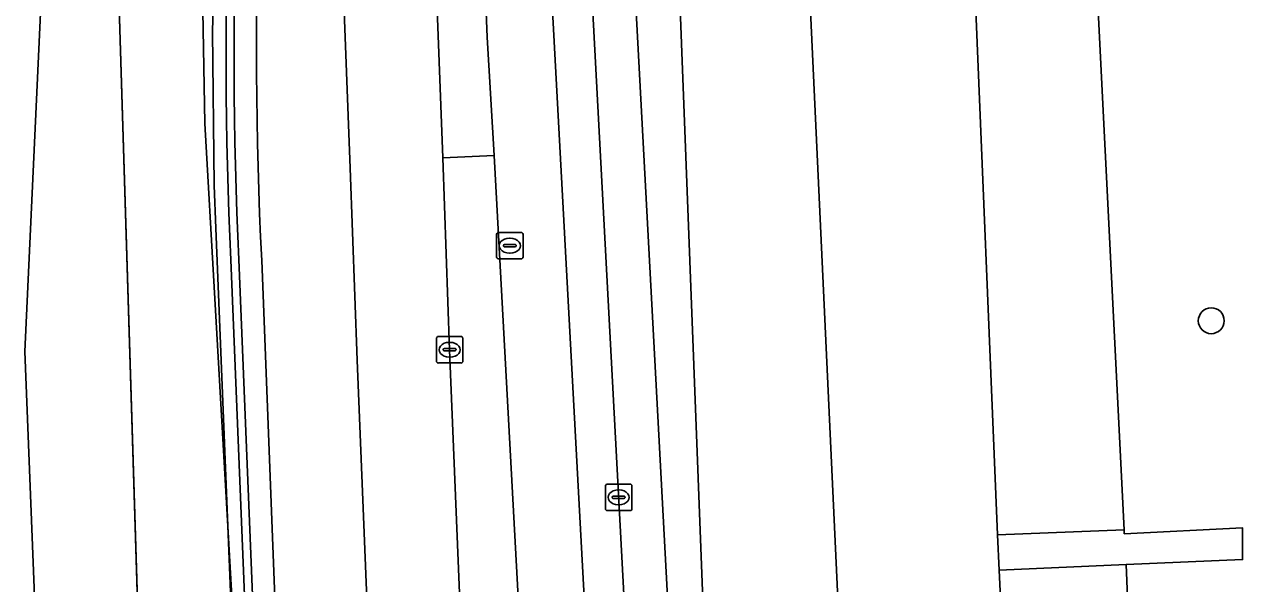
# Model space of a CAD drawing. Extents: x 159262 to 160143, y 383399 to 384319.
# Drawn here: x 159262.15 to 159308.93, y 384080.55 to 384101.64 of the extents above; entities that cross this region are included whole.
import ezdxf

# ---------------------------------------------------------------- set-up
doc = ezdxf.new("R2010")
doc.units = 0
for name, color, linetype in [('IMGEO_Berm_groen', 7, 'Continuous'), ('IMGEO_Berm_open', 7, 'Continuous'), ('IMGEO_Boom', 7, 'Continuous'), ('IMGEO_Erf', 7, 'Continuous'), ('IMGEO_Groenvoorziening', 7, 'Continuous'), ('IMGEO_Haag', 7, 'Continuous'), ('IMGEO_Kolk', 7, 'Continuous'), ('IMGEO_Lijnafwatering', 7, 'Continuous'), ('IMGEO_Muur', 7, 'Continuous'), ('IMGEO_Pand', 7, 'Continuous'), ('IMGEO_Parkeervlak_open', 7, 'Continuous'), ('IMGEO_Rijbaan_lokaal_gesloten', 7, 'Continuous'), ('IMGEO_Rijbaan_lokaal_open', 7, 'Continuous'), ('IMGEO_Rijbaan_regionaal_gesloten', 7, 'Continuous'), ('IMGEO_Rioolput', 7, 'Continuous'), ('IMGEO_Voetpad_open', 7, 'Continuous')]:
    doc.layers.add(name, color=color, linetype=linetype)

msp = doc.modelspace()

# ---------------------------------------------------------------- linework, layer by layer
at = {"layer": 'IMGEO_Berm_groen'}
msp.add_lwpolyline([(159277.431, 384109.803), (159277.933, 384096.612), (159279.871, 384096.698), (159279.61, 384101.167), (159279.367, 384107.188)], dxfattribs=at)
at = {"layer": 'IMGEO_Berm_open'}
for points in [[(159279.871, 384096.698), (159277.933, 384096.612), (159278.195, 384089.367), (159279.07, 384067.925), (159279.802, 384048.459), (159279.948, 384046.159)], [(159280.679, 384046.241), (159281.8, 384058.276), (159281.8, 384061.276), (159279.871, 384096.698)], [(159270.232, 384092.774), (159272.824, 384029.103), (159274.683, 384028.995)], [(159272.95, 384044.75), (159271.099, 384092.743)]]:
    msp.add_lwpolyline(points, dxfattribs=at)
for centre, radius, start, end in [((159423.337, 384100.23), 153.287, 172.18571, 182.78791), ((159419.61, 384100.454), 148.711, 172.08963, 182.97221)]:
    msp.add_arc(centre, radius, start, end, dxfattribs=at)
at = {"layer": 'IMGEO_Boom'}
msp.add_circle((159306.964, 384090.463), 0.489, dxfattribs=at)
at = {"layer": 'IMGEO_Erf'}
msp.add_lwpolyline([(159300.074, 384115.176), (159299.817, 384114.324), (159299.609, 384113.458), (159299.451, 384112.582), (159304.124, 384111.788), (159303.736, 384109.384), (159302.468, 384109.593), (159301.999, 384106.727), (159303.248, 384106.533), (159302.595, 384104.195), (159303.673, 384082.569), (159303.68, 384082.419), (159308.139, 384082.644), (159308.145, 384081.443), (159303.755, 384081.254), (159304.439, 384064.213), (159299.763, 384064.031), (159300.106, 384054.891), (159298.193, 384052.013), (159294.164, 384051.826), (159289.065, 384051.59), (159289.808, 384035.68), (159288.799, 384035.625), (159288.815, 384035.328)], dxfattribs=at)
msp.add_arc((159283.186, 384094.74), 33.9, 0.9173, 59.1682, dxfattribs=at)
at = {"layer": 'IMGEO_Groenvoorziening'}
msp.add_lwpolyline([(159288.782, 384117.294), (159289.307, 384121.722), (159288.923, 384121.935), (159288.025, 384122.449), (159285.24, 384102.132), (159288.799, 384035.625), (159289.808, 384035.68), (159289.065, 384051.59), (159288.41, 384063.895), (159287.889, 384076.678), (159287.859, 384077.406), (159287.738, 384080.579), (159286.807, 384104.884)], close=True, dxfattribs=at)
at = {"layer": 'IMGEO_Haag'}
msp.add_lwpolyline([(159289.307, 384121.722), (159288.923, 384121.935), (159288.025, 384122.449), (159285.24, 384102.132), (159288.799, 384035.625), (159289.808, 384035.68), (159289.065, 384051.59), (159288.41, 384063.895), (159287.889, 384076.678), (159287.859, 384077.406), (159287.738, 384080.579), (159286.807, 384104.884), (159288.782, 384117.294)], close=True, dxfattribs=at)
at = {"layer": 'IMGEO_Kolk'}
for p, q in [((159277.695, 384088.941), (159277.695, 384089.793)), ((159277.77, 384089.867), (159278.622, 384089.867)), ((159277.997, 384089.41), (159278.395, 384089.41)), ((159278.183, 384089.647), (159278.208, 384089.647)), ((159278.696, 384089.793), (159278.696, 384088.941)), ((159277.954, 384089.361), (159277.954, 384089.373)), ((159278.392, 384089.324), (159277.994, 384089.324)), ((159278.206, 384089.087), (159278.181, 384089.087)), ((159278.438, 384089.373), (159278.438, 384089.361)), ((159278.622, 384088.867), (159277.77, 384088.867)), ((159284.154, 384084.293), (159285.006, 384084.293)), ((159284.079, 384083.367), (159284.079, 384084.219)), ((159284.338, 384083.787), (159284.338, 384083.799)), ((159284.381, 384083.836), (159284.779, 384083.836)), ((159284.567, 384084.073), (159284.592, 384084.073)), ((159284.822, 384083.799), (159284.822, 384083.787)), ((159285.08, 384084.219), (159285.08, 384083.367)), ((159284.776, 384083.75), (159284.378, 384083.75)), ((159284.59, 384083.513), (159284.565, 384083.513)), ((159285.006, 384083.293), (159284.154, 384083.293))]:
    msp.add_line(p, q, dxfattribs=at)
for points in [[(159277.695, 384088.941), (159277.695, 384089.793)], [(159277.77, 384089.867), (159278.622, 384089.867)], [(159278.696, 384089.793), (159278.696, 384088.941)], [(159278.622, 384088.867), (159277.77, 384088.867)], [(159284.154, 384084.293), (159285.006, 384084.293)], [(159284.079, 384083.367), (159284.079, 384084.219)], [(159285.08, 384084.219), (159285.08, 384083.367)], [(159285.006, 384083.293), (159284.154, 384083.293)]]:
    msp.add_lwpolyline(points, dxfattribs=at)
for centre, radius, start, end in [((159277.772, 384089.791), 0.0765, 91.552, 178.448), ((159277.772, 384089.791), 0.0765, 91.552, 178.448), ((159277.994, 384089.37), 0.0403, 85.8775, 175.7526), ((159278.399, 384089.372), 0.0386, 1.7309, 96.639), ((159278.62, 384089.791), 0.0765, 1.552, 88.448), ((159278.62, 384089.791), 0.0765, 1.552, 88.448), ((159277.991, 384089.36), 0.0366, 178.938, 274.7102), ((159278.395, 384089.367), 0.043, 264.8664, 352.4533), ((159277.772, 384088.943), 0.0765, 181.552, 268.448), ((159277.772, 384088.943), 0.0765, 181.552, 268.448), ((159278.62, 384088.943), 0.0765, 271.552, 358.448), ((159278.62, 384088.943), 0.0765, 271.552, 358.448), ((159284.156, 384084.217), 0.0765, 91.552, 178.448), ((159284.156, 384084.217), 0.0765, 91.552, 178.448), ((159285.004, 384084.217), 0.0765, 1.552, 88.448), ((159285.004, 384084.217), 0.0765, 1.552, 88.448), ((159284.378, 384083.796), 0.0403, 85.8775, 175.7526), ((159284.783, 384083.798), 0.0386, 1.7309, 96.639), ((159284.156, 384083.369), 0.0765, 181.552, 268.448), ((159284.156, 384083.369), 0.0765, 181.552, 268.448), ((159284.375, 384083.786), 0.0366, 178.938, 274.7102), ((159284.779, 384083.793), 0.043, 264.8664, 352.4533), ((159285.004, 384083.369), 0.0765, 271.552, 358.448), ((159285.004, 384083.369), 0.0765, 271.552, 358.448)]:
    msp.add_arc(centre, radius, start, end, dxfattribs=at)
for centre, major_axis, ratio, start_param, end_param in [((159278.182, 384089.367), (-0.387, 0.002), 0.722429, 4.712389, 7.853982), ((159278.207, 384089.367), (-0.39, 0.002), 0.717154, 1.570796, 4.712389), ((159284.566, 384083.793), (-0.387, 0.002), 0.722429, 4.712389, 7.853982), ((159284.591, 384083.793), (-0.39, 0.002), 0.717154, 1.570796, 4.712389)]:
    msp.add_ellipse(centre, major_axis=major_axis, ratio=ratio, start_param=start_param, end_param=end_param, dxfattribs=at)
at = {"layer": 'IMGEO_Lijnafwatering'}
for points in [[(159269.852, 384113.952), (159269.373, 384106.615), (159269.243, 384101.382), (159269.304, 384095.567), (159269.359, 384093.958)], [(159269.359, 384093.958), (159270.163, 384073.975)]]:
    msp.add_lwpolyline(points, dxfattribs=at)
at = {"layer": 'IMGEO_Muur'}
msp.add_lwpolyline([(159269.932, 384092.762), (159272.525, 384029.091), (159272.824, 384029.103), (159270.232, 384092.774)], dxfattribs=at)
for centre in [(159423.037, 384100.218), (159423.337, 384100.23)]:
    msp.add_arc(centre, 153.287, 172.18571, 182.78791, dxfattribs=at)
at = {"layer": 'IMGEO_Pand'}
msp.add_arc((159283.186, 384094.74), 33.9, 0.9173, 59.1682, dxfattribs=at)
at = {"layer": 'IMGEO_Parkeervlak_open'}
for points in [[(159293.73, 384116.543), (159288.782, 384117.294), (159286.807, 384104.884), (159287.738, 384080.579), (159287.859, 384077.406), (159287.889, 384076.678), (159288.41, 384063.895), (159289.065, 384051.59), (159294.164, 384051.826), (159291.718, 384104.61)], [(159302.595, 384104.195), (159303.248, 384106.533), (159301.999, 384106.727), (159302.468, 384109.593), (159303.736, 384109.384), (159304.124, 384111.788), (159299.451, 384112.582), (159297.994, 384104.009), (159298.891, 384082.378), (159303.673, 384082.569)], [(159303.755, 384081.254), (159298.953, 384081.047), (159299.763, 384064.031), (159304.439, 384064.213)]]:
    msp.add_lwpolyline(points, close=True, dxfattribs=at)
at = {"layer": 'IMGEO_Rijbaan_lokaal_gesloten'}
for points in [[(159285.02, 384035.708), (159287.16, 384035.226), (159286.857, 384041.165), (159285.603, 384064.528), (159283.38, 384106.372)], [(159281.971, 384104.282), (159285.459, 384039.708), (159284.556, 384036.089)]]:
    msp.add_lwpolyline(points, dxfattribs=at)
at = {"layer": 'IMGEO_Rijbaan_lokaal_open'}
for points in [[(159293.884, 384118.045), (159293.805, 384117.3), (159293.73, 384116.543), (159291.718, 384104.61), (159294.164, 384051.826), (159298.193, 384052.013), (159300.106, 384054.891), (159299.763, 384064.031), (159298.953, 384081.047), (159298.891, 384082.378), (159297.994, 384104.009)], [(159279.367, 384107.188), (159279.61, 384101.167), (159279.871, 384096.698), (159281.8, 384061.276), (159281.8, 384058.276), (159280.679, 384046.241)], [(159284.556, 384036.089), (159285.459, 384039.708), (159281.971, 384104.282)]]:
    msp.add_lwpolyline(points, dxfattribs=at)
at = {"layer": 'IMGEO_Rijbaan_regionaal_gesloten'}
for points in [[(159348.417, 384236.517), (159360.8, 384243.819), (159359.142, 384246.764), (159349.775, 384241.197), (159344.188, 384237.881), (159337.861, 384233.763), (159324.375, 384224.349), (159314.075, 384215.561), (159303.494, 384203.99), (159296.673, 384195.241), (159290.18, 384185.037), (159284.708, 384174.33), (159279.125, 384161.573), (159275.639, 384152.115), (159272.41, 384139.83), (159270.512, 384129.935), (159269.455, 384121.477), (159268.741, 384109.268), (159268.949, 384097.91), (159270.771, 384065.944), (159271.874, 384037.989), (159272.497, 384029.26), (159272.525, 384029.091), (159269.932, 384092.762)], [(159271.62, 383998.252), (159267.965, 384029.162), (159265.496, 384109.233), (159266.005, 384119.851), (159267.507, 384132.324), (159269.535, 384141.678), (159272.013, 384150.923), (159274.487, 384158.497), (159280.211, 384172.631), (159275.265, 384162.706), (159273.118, 384155.127), (159263.641, 384121.661), (159262.146, 384089.298), (159264.847, 384021.099), (159267.066, 383994.282)], [(159280.211, 384172.631), (159274.487, 384158.497), (159272.013, 384150.923), (159269.535, 384141.678), (159267.507, 384132.324), (159266.005, 384119.851), (159265.496, 384109.233), (159267.965, 384029.162), (159271.62, 383998.252), (159277.018, 383952.804), (159311.634, 383770.65), (159326.117, 383701.416), (159334.862, 383664.196), (159338.544, 383665.089), (159336.511, 383673.455), (159336.041, 383675.319), (159332.664, 383689.455), (159329.732, 383702.333), (159329.536, 383702.291), (159316.548, 383763.855), (159316.542, 383763.881), (159316.537, 383763.907), (159316.287, 383765.107), (159315.145, 383771.238)], [(159277.236, 383990.167), (159275.344, 384006.661), (159275.272, 384007.293), (159275.193, 384007.98), (159273.618, 384021.71), (159273.411, 384023.519), (159273.135, 384025.928), (159273.049, 384026.674), (159272.841, 384028.487), (159272.829, 384028.919), (159272.824, 384029.103), (159272.525, 384029.091), (159272.497, 384029.26), (159271.874, 384037.989), (159270.771, 384065.944), (159268.949, 384097.91), (159268.741, 384109.268), (159269.455, 384121.477), (159270.512, 384129.935), (159272.41, 384139.83), (159275.639, 384152.115)], [(159274.487, 384133.288), (159274.189, 384128.808), (159273.978, 384124.933), (159273.846, 384121.055), (159273.795, 384117.175), (159273.823, 384113.295), (159273.932, 384109.416), (159274.434, 384096.225), (159274.696, 384088.98), (159275.571, 384067.538), (159276.303, 384048.072), (159276.444, 384045.847), (159276.941, 384040.17), (159277.705, 384034.522), (159278.733, 384028.916), (159279.558, 384025.055), (159280.23, 384022.862), (159284.085, 384022.568)], [(159275.049, 384029.45), (159275.632, 384026.386), (159275.671, 384026.179), (159276.345, 384023.159), (159280.23, 384022.862), (159279.558, 384025.055), (159278.733, 384028.916), (159277.705, 384034.522), (159276.941, 384040.17), (159276.444, 384045.847), (159276.303, 384048.072), (159275.571, 384067.538), (159274.696, 384088.98), (159274.434, 384096.225), (159273.932, 384109.416), (159273.823, 384113.295), (159273.795, 384117.175), (159273.846, 384121.055), (159273.978, 384124.933), (159274.189, 384128.808), (159274.487, 384133.288)], [(159279.948, 384046.159), (159279.802, 384048.459), (159279.07, 384067.925), (159278.195, 384089.367), (159277.933, 384096.612), (159277.431, 384109.803)], [(159271.099, 384092.743), (159272.95, 384044.75)]]:
    msp.add_lwpolyline(points, dxfattribs=at)
for centre, radius, start, end in [((159423.037, 384100.218), 153.287, 172.18571, 182.78791), ((159419.61, 384100.454), 148.711, 172.08963, 182.97221)]:
    msp.add_arc(centre, radius, start, end, dxfattribs=at)
at = {"layer": 'IMGEO_Rioolput'}
for p, q in [((159279.967, 384092.871), (159279.967, 384093.723)), ((159280.042, 384093.797), (159280.894, 384093.797)), ((159280.968, 384093.723), (159280.968, 384092.871)), ((159280.226, 384093.291), (159280.226, 384093.303)), ((159280.664, 384093.254), (159280.266, 384093.254)), ((159280.269, 384093.34), (159280.667, 384093.34)), ((159280.455, 384093.577), (159280.48, 384093.577)), ((159280.71, 384093.303), (159280.71, 384093.291)), ((159280.894, 384092.797), (159280.042, 384092.797)), ((159280.478, 384093.017), (159280.453, 384093.017))]:
    msp.add_line(p, q, dxfattribs=at)
for points in [[(159279.967, 384092.871), (159279.967, 384093.723)], [(159280.042, 384093.797), (159280.894, 384093.797)], [(159280.968, 384093.723), (159280.968, 384092.871)], [(159280.894, 384092.797), (159280.042, 384092.797)]]:
    msp.add_lwpolyline(points, dxfattribs=at)
for centre, radius, start, end in [((159280.044, 384093.721), 0.0765, 91.552, 178.448), ((159280.044, 384093.721), 0.0765, 91.552, 178.448), ((159280.892, 384093.721), 0.0765, 1.552, 88.448), ((159280.892, 384093.721), 0.0765, 1.552, 88.448), ((159280.266, 384093.3), 0.0403, 85.8775, 175.7526), ((159280.263, 384093.29), 0.0366, 178.938, 274.7102), ((159280.667, 384093.297), 0.043, 264.8664, 352.4533), ((159280.671, 384093.302), 0.0386, 1.7309, 96.639), ((159280.044, 384092.873), 0.0765, 181.552, 268.448), ((159280.044, 384092.873), 0.0765, 181.552, 268.448), ((159280.892, 384092.873), 0.0765, 271.552, 358.448), ((159280.892, 384092.873), 0.0765, 271.552, 358.448)]:
    msp.add_arc(centre, radius, start, end, dxfattribs=at)
for centre, major_axis, ratio, start_param, end_param in [((159280.454, 384093.297), (-0.387, 0.002), 0.722429, 4.712389, 7.853982), ((159280.479, 384093.297), (-0.39, 0.002), 0.717154, 1.570796, 4.712389)]:
    msp.add_ellipse(centre, major_axis=major_axis, ratio=ratio, start_param=start_param, end_param=end_param, dxfattribs=at)
at = {"layer": 'IMGEO_Voetpad_open'}
for points in [[(159283.38, 384106.372), (159285.603, 384064.528), (159286.857, 384041.165), (159287.16, 384035.226)], [(159288.815, 384035.328), (159288.799, 384035.625), (159285.24, 384102.132)]]:
    msp.add_lwpolyline(points, dxfattribs=at)
msp.add_lwpolyline([(159303.68, 384082.419), (159303.673, 384082.569), (159298.891, 384082.378), (159298.953, 384081.047), (159303.755, 384081.254), (159308.145, 384081.443), (159308.139, 384082.644)], close=True, dxfattribs=at)

doc.saveas('drawing.dxf')
